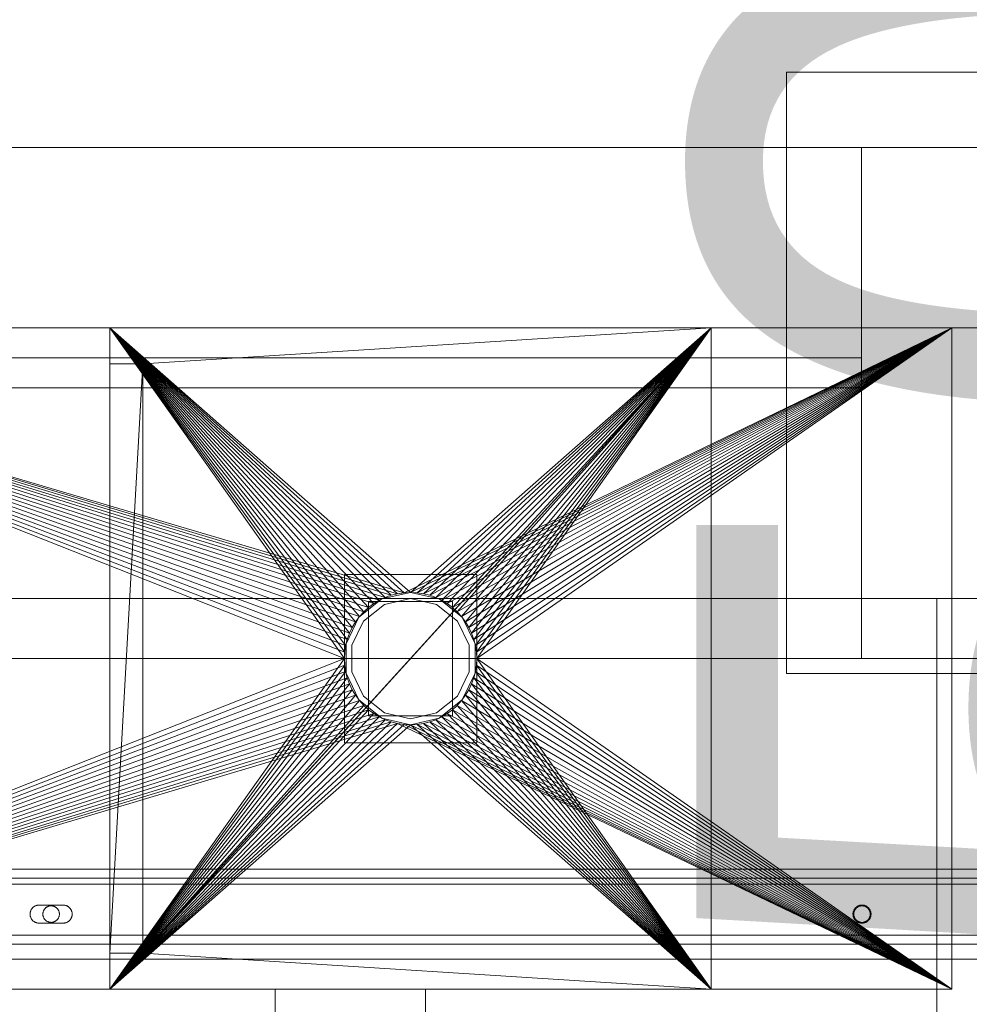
# Model space of a CAD drawing. Header units: millimetres. Extents: x -4738 to 65662, y -68080 to 6847.
# Tile 692 of 1056: x 25520 to 25836, y -17795 to -17468. Entities that reach past the tile are written whole.
import ezdxf

# ---------------------------------------------------------------- set-up
doc = ezdxf.new("R2010")
doc.units = ezdxf.units.MM
for name, color, linetype, lineweight in [('COTAS_P', 1, 'Continuous', 0), ('superior_briquetadora', 7, 'Continuous', 0), ('superior_C05', 7, 'Continuous', 0)]:
    doc.layers.add(name, color=color, linetype=linetype, lineweight=lineweight)
doc.dimstyles.new('R19_100', dxfattribs={"dimtxt": 250, "dimasz": 150, "dimexe": 150, "dimexo": 80, "dimgap": 100, "dimtad": 1, "dimtih": 1, "dimtoh": 1, "dimdsep": 46, "dimcen": 0.09, "dimadec": 0, "dimazin": 0, "dimtfac": 1, "dimtdec": 4, "dimtofl": 0, "dimtmove": 0, "dimatfit": 3, "dimfxl": 1, "dimtolj": 1, "dimtzin": 0, "dimarcsym": 0})

# ---------------------------------------------------------------- blocks, each defined once
blk = doc.blocks.new('DIM_R30_33')
at = {"layer": 'COTAS_P'}
for p, q in [((24250.07, -17080), (24400.07, -17035)), ((26750.07, -17080), (26600.07, -17035)), ((24250.07, -17980), (24250.07, -17080)), ((24250.07, -17080), (26750.07, -17080)), ((24250.07, -17080), (24400.07, -17125)), ((26750.07, -17080), (26600.07, -17125)), ((26750.07, -17980), (26750.07, -17080))]:
    blk.add_line(p, q, dxfattribs=at)
blk.add_text('2500 P', height=250, dxfattribs=at).set_placement((25500.07, -16980))
blk = doc.blocks.new('DIM_R30_45')
at = {"layer": 'COTAS_P'}
for p, q in [((26095.07, -17655), (26050.07, -17805)), ((26795.07, -17655), (26095.07, -17655)), ((26095.07, -18305), (26095.07, -17655)), ((26095.07, -17655), (26140.07, -17805)), ((26095.07, -18305), (26050.07, -18155)), ((26095.07, -18305), (26140.07, -18155)), ((26795.07, -18305), (26095.07, -18305))]:
    blk.add_line(p, q, dxfattribs=at)
blk.add_text('650 P', height=250, rotation=90, dxfattribs=at).set_placement((25995.07, -17980))

msp = doc.modelspace()

# ---------------------------------------------------------------- linework, layer by layer
at = {"layer": 'superior_briquetadora'}
for p, q in [((25775.067, -17685), (25775.067, -17485)), ((25775.067, -17485), (25975.067, -17485)), ((23750.067, -17510), (25950.067, -17510)), ((23900.067, -17510), (25800.067, -17510)), ((25800.067, -17660), (25800.067, -17510)), ((25800.067, -17510), (25950.067, -17510)), ((23750.067, -17570), (25950.067, -17570)), ((23870.067, -17570), (25830.067, -17570)), ((25746.067, -17570), (24243.401, -17570)), ((25350.067, -17570), (25550.067, -17570)), ((25350.067, -17570), (25830.067, -17570)), ((25350.067, -17570), (25628.067, -17680)), ((25628.173, -17677.844), (25350.067, -17570)), ((25628.49, -17675.708), (25350.067, -17570)), ((25629.015, -17673.614), (25350.067, -17570)), ((25629.742, -17671.581), (25350.067, -17570)), ((25630.665, -17669.629), (25350.067, -17570)), ((25631.775, -17667.777), (25350.067, -17570)), ((25633.061, -17666.043), (25350.067, -17570)), ((25634.511, -17664.444), (25350.067, -17570)), ((25636.111, -17662.994), (25350.067, -17570)), ((25637.845, -17661.708), (25350.067, -17570)), ((25639.697, -17660.598), (25350.067, -17570)), ((25641.648, -17659.675), (25350.067, -17570)), ((25643.681, -17658.947), (25350.067, -17570)), ((25350.067, -17570), (25647.911, -17658.106)), ((25350.067, -17570), (25645.775, -17658.423)), ((25746.067, -17570), (25470.067, -17570)), ((25470.067, -17570), (25550.067, -17570)), ((25550.067, -17582), (25550.067, -17570)), ((25550.067, -17570), (25550.067, -17778)), ((25550.067, -17570), (25550.067, -17790)), ((25561.091, -17582), (25550.067, -17570)), ((25750.067, -17570), (25550.067, -17570)), ((25550.067, -17570), (25628.067, -17680)), ((25550.067, -17570), (25639.697, -17660.598)), ((25637.845, -17661.708), (25550.067, -17570)), ((25636.111, -17662.994), (25550.067, -17570)), ((25634.511, -17664.444), (25550.067, -17570)), ((25633.061, -17666.043), (25550.067, -17570)), ((25631.775, -17667.777), (25550.067, -17570)), ((25630.665, -17669.629), (25550.067, -17570)), ((25629.742, -17671.581), (25550.067, -17570)), ((25629.015, -17673.614), (25550.067, -17570)), ((25628.49, -17675.708), (25550.067, -17570)), ((25628.173, -17677.844), (25550.067, -17570)), ((25550.067, -17570), (25641.648, -17659.675)), ((25550.067, -17570), (25643.681, -17658.947)), ((25550.067, -17570), (25645.775, -17658.423)), ((25550.067, -17570), (25647.911, -17658.106)), ((25550.067, -17570), (25650.067, -17658)), ((25550.067, -17570), (25770.898, -17570)), ((25550.067, -17570), (25830.067, -17570)), ((25550.067, -17790), (25750.067, -17570)), ((25750.067, -17570), (25561.091, -17778)), ((25750.067, -17570), (25561.091, -17582)), ((25830.067, -17570), (25647.911, -17658.106)), ((25650.067, -17658), (25750.067, -17570)), ((25830.067, -17570), (25650.067, -17658)), ((25652.224, -17658.106), (25750.067, -17570)), ((25830.067, -17570), (25652.224, -17658.106)), ((25654.359, -17658.423), (25750.067, -17570)), ((25830.067, -17570), (25654.359, -17658.423)), ((25656.454, -17658.947), (25750.067, -17570)), ((25830.067, -17570), (25656.454, -17658.947)), ((25658.487, -17659.675), (25750.067, -17570)), ((25830.067, -17570), (25658.487, -17659.675)), ((25660.438, -17660.598), (25750.067, -17570)), ((25830.067, -17570), (25660.438, -17660.598)), ((25662.29, -17661.708), (25750.067, -17570)), ((25830.067, -17570), (25662.29, -17661.708)), ((25664.024, -17662.994), (25750.067, -17570)), ((25830.067, -17570), (25664.024, -17662.994)), ((25665.624, -17664.444), (25750.067, -17570)), ((25830.067, -17570), (25665.624, -17664.444)), ((25667.074, -17666.043), (25750.067, -17570)), ((25830.067, -17570), (25667.074, -17666.043)), ((25668.36, -17667.777), (25750.067, -17570)), ((25830.067, -17570), (25668.36, -17667.777)), ((25669.47, -17669.629), (25750.067, -17570)), ((25830.067, -17570), (25669.47, -17669.629)), ((25670.393, -17671.581), (25750.067, -17570)), ((25830.067, -17570), (25670.393, -17671.581)), ((25671.12, -17673.614), (25750.067, -17570)), ((25830.067, -17570), (25671.12, -17673.614)), ((25671.645, -17675.708), (25750.067, -17570)), ((25830.067, -17570), (25671.645, -17675.708)), ((25671.962, -17677.844), (25750.067, -17570)), ((25830.067, -17570), (25671.962, -17677.844)), ((25750.067, -17570), (25672.067, -17680)), ((25830.067, -17570), (25672.067, -17680)), ((25770.898, -17570), (25746.067, -17570)), ((25750.067, -17790), (25750.067, -17570)), ((25750.067, -17570), (25813.162, -17570)), ((25750.067, -17570), (25819.673, -17570)), ((25750.067, -17570), (25820.656, -17570)), ((25830.067, -17570), (25750.067, -17570)), ((25813.162, -17570), (25770.898, -17570)), ((25819.673, -17570), (25813.162, -17570)), ((25820.656, -17570), (25819.673, -17570)), ((25830.067, -17570), (25820.656, -17570)), ((25830.067, -17583.45), (25830.067, -17570)), ((25830.067, -17570), (25830.067, -17790)), ((23900.067, -17580), (25800.067, -17580)), ((25800.067, -17590), (25800.067, -17580)), ((25550.067, -17778), (25550.067, -17582)), ((25550.067, -17582), (25561.091, -17582)), ((25561.091, -17582), (25550.067, -17778)), ((25561.091, -17582), (25561.091, -17778)), ((25830.067, -17790), (25830.067, -17583.45)), ((23900.067, -17590), (25800.067, -17590)), ((25672.067, -17652), (25628.067, -17652)), ((25628.067, -17652), (25628.067, -17708)), ((25672.067, -17708), (25672.067, -17652)), ((25650.067, -17658), (25640.522, -17660.179)), ((25645.775, -17658.423), (25643.681, -17658.947)), ((25647.911, -17658.106), (25645.775, -17658.423)), ((25650.067, -17658), (25647.911, -17658.106)), ((25659.613, -17660.179), (25650.067, -17658)), ((25652.224, -17658.106), (25650.067, -17658)), ((25654.359, -17658.423), (25652.224, -17658.106)), ((25656.454, -17658.947), (25654.359, -17658.423)), ((23900.067, -17660), (25800.067, -17660)), ((25640.522, -17660.179), (25632.867, -17666.283)), ((25641.39, -17661.981), (25634.431, -17667.53)), ((25636.067, -17661), (25636.067, -17699)), ((25664.067, -17661), (25636.067, -17661)), ((25637.845, -17661.708), (25636.111, -17662.994)), ((25639.697, -17660.598), (25637.845, -17661.708)), ((25641.648, -17659.675), (25639.697, -17660.598)), ((25650.067, -17660), (25641.39, -17661.981)), ((25643.681, -17658.947), (25641.648, -17659.675)), ((25658.745, -17661.981), (25650.067, -17660)), ((25658.487, -17659.675), (25656.454, -17658.947)), ((25660.438, -17660.598), (25658.487, -17659.675)), ((25665.704, -17667.53), (25658.745, -17661.981)), ((25667.268, -17666.283), (25659.613, -17660.179)), ((25662.29, -17661.708), (25660.438, -17660.598)), ((25664.024, -17662.994), (25662.29, -17661.708)), ((25664.067, -17699), (25664.067, -17661)), ((25800.067, -17660), (25950.067, -17660)), ((25800.067, -17680), (25800.067, -17660)), ((25825.067, -18720.639), (25825.067, -17660)), ((25825.067, -17660), (25925.067, -17660)), ((25825.067, -18674.804), (25825.067, -17660)), ((25634.511, -17664.444), (25633.061, -17666.043)), ((25636.111, -17662.994), (25634.511, -17664.444)), ((25665.624, -17664.444), (25664.024, -17662.994)), ((25667.074, -17666.043), (25665.624, -17664.444)), ((25632.867, -17666.283), (25628.619, -17675.105)), ((25634.431, -17667.53), (25630.569, -17675.55)), ((25631.775, -17667.777), (25630.665, -17669.629)), ((25633.061, -17666.043), (25631.775, -17667.777)), ((25669.566, -17675.55), (25665.704, -17667.53)), ((25668.36, -17667.777), (25667.074, -17666.043)), ((25671.516, -17675.105), (25667.268, -17666.283)), ((25669.47, -17669.629), (25668.36, -17667.777)), ((25629.742, -17671.581), (25629.015, -17673.614)), ((25630.665, -17669.629), (25629.742, -17671.581)), ((25670.393, -17671.581), (25669.47, -17669.629)), ((25671.12, -17673.614), (25670.393, -17671.581)), ((25629.015, -17673.614), (25628.49, -17675.708)), ((25628.619, -17675.105), (25628.619, -17684.895)), ((25671.645, -17675.708), (25671.12, -17673.614)), ((25671.516, -17684.895), (25671.516, -17675.105)), ((25628.173, -17677.844), (25628.067, -17680)), ((25628.49, -17675.708), (25628.173, -17677.844)), ((25630.569, -17675.55), (25630.569, -17684.45)), ((25669.566, -17684.45), (25669.566, -17675.55)), ((25671.962, -17677.844), (25671.645, -17675.708)), ((25672.067, -17680), (25671.962, -17677.844)), ((25950.067, -17680), (23750.067, -17680)), ((24150.067, -17680), (25950.067, -17680)), ((24150.067, -17680), (25800.067, -17680)), ((25628.067, -17680), (25350.067, -17790)), ((25550.067, -17790), (25628.067, -17680)), ((25628.067, -17680), (25628.173, -17682.156)), ((25672.067, -17680), (25671.962, -17682.156)), ((25672.067, -17680), (25750.067, -17790)), ((25672.067, -17680), (25830.067, -17790)), ((25800.067, -17680), (25950.067, -17680)), ((25628.173, -17682.156), (25350.067, -17790)), ((25628.49, -17684.292), (25350.067, -17790)), ((25550.067, -17790), (25628.173, -17682.156)), ((25550.067, -17790), (25628.49, -17684.292)), ((25628.173, -17682.156), (25628.49, -17684.292)), ((25628.49, -17684.292), (25629.015, -17686.386)), ((25628.619, -17684.895), (25632.867, -17693.717)), ((25630.569, -17684.45), (25634.431, -17692.47)), ((25665.704, -17692.47), (25669.566, -17684.45)), ((25667.268, -17693.717), (25671.516, -17684.895)), ((25671.645, -17684.292), (25671.12, -17686.386)), ((25671.645, -17684.292), (25671.962, -17682.156)), ((25671.645, -17684.292), (25750.067, -17790)), ((25830.067, -17790), (25671.645, -17684.292)), ((25671.962, -17682.156), (25750.067, -17790)), ((25830.067, -17790), (25671.962, -17682.156)), ((25775.067, -17685), (25975.067, -17685)), ((25629.015, -17686.386), (25350.067, -17790)), ((25550.067, -17790), (25629.015, -17686.386)), ((25629.015, -17686.386), (25629.742, -17688.419)), ((25670.393, -17688.419), (25671.12, -17686.386)), ((25671.12, -17686.386), (25750.067, -17790)), ((25830.067, -17790), (25671.12, -17686.386)), ((25629.742, -17688.419), (25350.067, -17790)), ((25630.665, -17690.371), (25350.067, -17790)), ((25550.067, -17790), (25629.742, -17688.419)), ((25550.067, -17790), (25630.665, -17690.371)), ((25629.742, -17688.419), (25630.665, -17690.371)), ((25630.665, -17690.371), (25631.775, -17692.223)), ((25668.36, -17692.223), (25669.47, -17690.371)), ((25670.393, -17688.419), (25669.47, -17690.371)), ((25669.47, -17690.371), (25750.067, -17790)), ((25830.067, -17790), (25669.47, -17690.371)), ((25670.393, -17688.419), (25750.067, -17790)), ((25830.067, -17790), (25670.393, -17688.419)), ((25631.775, -17692.223), (25350.067, -17790)), ((25633.061, -17693.957), (25350.067, -17790)), ((25550.067, -17790), (25631.775, -17692.223)), ((25550.067, -17790), (25633.061, -17693.957)), ((25631.775, -17692.223), (25633.061, -17693.957)), ((25632.867, -17693.717), (25640.522, -17699.821)), ((25633.061, -17693.957), (25634.511, -17695.556)), ((25634.431, -17692.47), (25641.39, -17698.019)), ((25658.745, -17698.019), (25665.704, -17692.47)), ((25659.613, -17699.821), (25667.268, -17693.717)), ((25667.074, -17693.957), (25665.624, -17695.556)), ((25667.074, -17693.957), (25668.36, -17692.223)), ((25667.074, -17693.957), (25750.067, -17790)), ((25830.067, -17790), (25667.074, -17693.957)), ((25668.36, -17692.223), (25750.067, -17790)), ((25830.067, -17790), (25668.36, -17692.223)), ((25634.511, -17695.556), (25350.067, -17790)), ((25636.111, -17697.006), (25350.067, -17790)), ((25634.511, -17695.556), (25550.067, -17790)), ((25636.111, -17697.006), (25550.067, -17790)), ((25634.511, -17695.556), (25636.111, -17697.006)), ((25636.111, -17697.006), (25637.845, -17698.292)), ((25641.39, -17698.019), (25650.067, -17700)), ((25650.067, -17700), (25658.745, -17698.019)), ((25664.024, -17697.006), (25662.29, -17698.292)), ((25664.024, -17697.006), (25665.624, -17695.556)), ((25664.024, -17697.006), (25750.067, -17790)), ((25664.024, -17697.006), (25830.067, -17790)), ((25665.624, -17695.556), (25750.067, -17790)), ((25830.067, -17790), (25665.624, -17695.556)), ((25637.845, -17698.292), (25350.067, -17790)), ((25639.697, -17699.402), (25350.067, -17790)), ((25641.648, -17700.325), (25350.067, -17790)), ((25643.681, -17701.053), (25350.067, -17790)), ((25637.845, -17698.292), (25550.067, -17790)), ((25639.697, -17699.402), (25550.067, -17790)), ((25641.648, -17700.325), (25550.067, -17790)), ((25643.681, -17701.053), (25550.067, -17790)), ((25636.067, -17699), (25664.067, -17699)), ((25637.845, -17698.292), (25639.697, -17699.402)), ((25639.697, -17699.402), (25641.648, -17700.325)), ((25640.522, -17699.821), (25650.067, -17702)), ((25641.648, -17700.325), (25643.681, -17701.053)), ((25643.681, -17701.053), (25645.775, -17701.577)), ((25650.067, -17702), (25659.613, -17699.821)), ((25654.359, -17701.577), (25656.454, -17701.053)), ((25656.454, -17701.053), (25658.487, -17700.325)), ((25656.454, -17701.053), (25750.067, -17790)), ((25656.454, -17701.053), (25830.067, -17790)), ((25658.487, -17700.325), (25660.438, -17699.402)), ((25658.487, -17700.325), (25750.067, -17790)), ((25658.487, -17700.325), (25830.067, -17790)), ((25662.29, -17698.292), (25660.438, -17699.402)), ((25660.438, -17699.402), (25750.067, -17790)), ((25660.438, -17699.402), (25830.067, -17790)), ((25662.29, -17698.292), (25750.067, -17790)), ((25662.29, -17698.292), (25830.067, -17790)), ((25645.775, -17701.577), (25350.067, -17790)), ((25645.775, -17701.577), (25550.067, -17790)), ((25647.911, -17701.894), (25550.067, -17790)), ((25650.067, -17702), (25550.067, -17790)), ((25645.775, -17701.577), (25647.911, -17701.894)), ((25645.775, -17701.577), (25830.067, -17790)), ((25647.911, -17701.894), (25650.067, -17702)), ((25647.911, -17701.894), (25830.067, -17790)), ((25650.067, -17702), (25652.224, -17701.894)), ((25650.067, -17702), (25750.067, -17790)), ((25650.067, -17702), (25830.067, -17790)), ((25652.224, -17701.894), (25654.359, -17701.577)), ((25652.224, -17701.894), (25750.067, -17790)), ((25652.224, -17701.894), (25830.067, -17790)), ((25654.359, -17701.577), (25750.067, -17790)), ((25654.359, -17701.577), (25830.067, -17790)), ((25628.067, -17708), (25672.067, -17708)), ((25550.067, -17778), (25550.067, -17790)), ((25561.091, -17778), (25550.067, -17790)), ((25561.091, -17778), (25550.067, -17778)), ((25750.067, -17790), (25561.091, -17778)), ((25830.067, -17790), (23870.067, -17790)), ((25350.067, -17790), (25550.067, -17790)), ((25830.067, -17790), (25350.067, -17790)), ((25456.734, -17790), (25746.067, -17790)), ((25470.067, -17790), (25746.067, -17790)), ((25550.067, -17790), (25470.067, -17790)), ((25550.067, -17790), (25750.067, -17790)), ((25550.067, -17790), (25770.898, -17790)), ((25830.067, -17790), (25550.067, -17790)), ((25605.067, -17790), (25607.543, -17790)), ((25605.067, -17790), (25605.067, -17802)), ((25607.543, -17790), (25614.48, -17790)), ((25614.48, -17790), (25624.504, -17790)), ((25624.504, -17790), (25635.631, -17790)), ((25635.631, -17790), (25645.655, -17790)), ((25645.655, -17790), (25652.592, -17790)), ((25652.592, -17790), (25655.067, -17790)), ((25655.067, -17790), (25655.067, -17802)), ((25746.067, -17790), (25770.898, -17790)), ((25750.067, -17790), (25813.162, -17790)), ((25819.673, -17790), (25750.067, -17790)), ((25820.656, -17790), (25750.067, -17790)), ((25830.067, -17790), (25750.067, -17790)), ((25770.898, -17790), (25813.162, -17790)), ((25813.162, -17790), (25819.673, -17790)), ((25819.673, -17790), (25820.656, -17790)), ((25820.656, -17790), (25830.067, -17790))]:
    msp.add_line(p, q, dxfattribs=at)
at = {"layer": 'superior_C05'}
for p, q in [((24310.067, -17750), (26690.067, -17750)), ((24310.067, -17753), (26690.067, -17753)), ((24300.067, -17755), (26700.067, -17755)), ((24310.067, -17755), (26690.067, -17755)), ((25500.567, -17755), (26099.817, -17755)), ((25523.969, -17763.5), (25523.898, -17763.631)), ((25524.047, -17763.372), (25523.969, -17763.5)), ((25524.132, -17763.249), (25524.047, -17763.372)), ((25524.222, -17763.13), (25524.132, -17763.249)), ((25524.318, -17763.015), (25524.222, -17763.13)), ((25524.42, -17762.905), (25524.318, -17763.015)), ((25524.527, -17762.801), (25524.42, -17762.905)), ((25524.639, -17762.702), (25524.527, -17762.801)), ((25524.756, -17762.609), (25524.639, -17762.702)), ((25524.878, -17762.521), (25524.756, -17762.609)), ((25525.003, -17762.44), (25524.878, -17762.521)), ((25525.133, -17762.365), (25525.003, -17762.44)), ((25525.266, -17762.297), (25525.133, -17762.365)), ((25525.402, -17762.236), (25525.266, -17762.297)), ((25525.541, -17762.181), (25525.402, -17762.236)), ((25525.683, -17762.133), (25525.541, -17762.181)), ((25525.827, -17762.093), (25525.683, -17762.133)), ((25525.973, -17762.059), (25525.827, -17762.093)), ((25526.12, -17762.034), (25525.973, -17762.059)), ((25526.269, -17762.015), (25526.12, -17762.034)), ((25526.418, -17762.004), (25526.269, -17762.015)), ((25526.567, -17762), (25526.418, -17762.004)), ((25526.567, -17762), (25534.567, -17762)), ((25528.221, -17763.566), (25528.152, -17763.685)), ((25528.295, -17763.451), (25528.221, -17763.566)), ((25528.375, -17763.34), (25528.295, -17763.451)), ((25528.461, -17763.232), (25528.375, -17763.34)), ((25528.552, -17763.13), (25528.461, -17763.232)), ((25528.647, -17763.031), (25528.552, -17763.13)), ((25528.748, -17762.938), (25528.647, -17763.031)), ((25528.853, -17762.85), (25528.748, -17762.938)), ((25528.962, -17762.767), (25528.853, -17762.85)), ((25529.075, -17762.69), (25528.962, -17762.767)), ((25529.192, -17762.618), (25529.075, -17762.69)), ((25529.313, -17762.553), (25529.192, -17762.618)), ((25529.436, -17762.493), (25529.313, -17762.553)), ((25529.563, -17762.44), (25529.436, -17762.493)), ((25529.692, -17762.393), (25529.563, -17762.44)), ((25529.823, -17762.353), (25529.692, -17762.393)), ((25529.956, -17762.319), (25529.823, -17762.353)), ((25530.09, -17762.292), (25529.956, -17762.319)), ((25530.226, -17762.271), (25530.09, -17762.292)), ((25530.362, -17762.258), (25530.226, -17762.271)), ((25530.499, -17762.251), (25530.362, -17762.258)), ((25530.636, -17762.251), (25530.499, -17762.251)), ((25530.773, -17762.258), (25530.636, -17762.251)), ((25530.909, -17762.271), (25530.773, -17762.258)), ((25531.045, -17762.292), (25530.909, -17762.271)), ((25531.179, -17762.319), (25531.045, -17762.292)), ((25531.312, -17762.353), (25531.179, -17762.319)), ((25531.443, -17762.393), (25531.312, -17762.353)), ((25531.572, -17762.44), (25531.443, -17762.393)), ((25531.699, -17762.493), (25531.572, -17762.44)), ((25531.822, -17762.553), (25531.699, -17762.493)), ((25531.942, -17762.618), (25531.822, -17762.553)), ((25532.059, -17762.69), (25531.942, -17762.618)), ((25532.173, -17762.767), (25532.059, -17762.69)), ((25532.282, -17762.85), (25532.173, -17762.767)), ((25532.387, -17762.938), (25532.282, -17762.85)), ((25532.488, -17763.031), (25532.387, -17762.938)), ((25532.583, -17763.13), (25532.488, -17763.031)), ((25532.674, -17763.232), (25532.583, -17763.13)), ((25532.76, -17763.34), (25532.674, -17763.232)), ((25532.84, -17763.451), (25532.76, -17763.34)), ((25532.914, -17763.566), (25532.84, -17763.451)), ((25532.983, -17763.685), (25532.914, -17763.566)), ((25534.567, -17762), (25534.715, -17762.004)), ((25534.862, -17762.014), (25534.715, -17762.004)), ((25535.008, -17762.032), (25534.862, -17762.014)), ((25535.153, -17762.058), (25535.008, -17762.032)), ((25535.296, -17762.09), (25535.153, -17762.058)), ((25535.438, -17762.129), (25535.296, -17762.09)), ((25535.578, -17762.175), (25535.438, -17762.129)), ((25535.716, -17762.228), (25535.578, -17762.175)), ((25535.85, -17762.288), (25535.716, -17762.228)), ((25535.982, -17762.354), (25535.85, -17762.288)), ((25536.11, -17762.427), (25535.982, -17762.354)), ((25536.234, -17762.506), (25536.11, -17762.427)), ((25536.355, -17762.59), (25536.234, -17762.506)), ((25536.471, -17762.681), (25536.355, -17762.59)), ((25536.582, -17762.777), (25536.471, -17762.681)), ((25536.689, -17762.879), (25536.582, -17762.777)), ((25536.79, -17762.985), (25536.689, -17762.879)), ((25536.887, -17763.097), (25536.79, -17762.985)), ((25536.977, -17763.213), (25536.887, -17763.097)), ((25537.062, -17763.333), (25536.977, -17763.213)), ((25537.141, -17763.458), (25537.062, -17763.333)), ((25537.213, -17763.586), (25537.141, -17763.458)), ((25537.279, -17763.717), (25537.213, -17763.586)), ((25797.558, -17763.565), (25797.49, -17763.698)), ((25797.633, -17763.436), (25797.558, -17763.565)), ((25797.714, -17763.31), (25797.633, -17763.436)), ((25797.801, -17763.189), (25797.714, -17763.31)), ((25797.846, -17763.566), (25797.777, -17763.685)), ((25797.894, -17763.072), (25797.801, -17763.189)), ((25797.92, -17763.451), (25797.846, -17763.566)), ((25797.993, -17762.959), (25797.894, -17763.072)), ((25798, -17763.34), (25797.92, -17763.451)), ((25798.098, -17762.852), (25797.993, -17762.959)), ((25798.086, -17763.232), (25798, -17763.34)), ((25798.177, -17763.13), (25798.086, -17763.232)), ((25798.207, -17762.751), (25798.098, -17762.852)), ((25798.272, -17763.031), (25798.177, -17763.13)), ((25798.322, -17762.655), (25798.207, -17762.751)), ((25798.373, -17762.938), (25798.272, -17763.031)), ((25798.441, -17762.564), (25798.322, -17762.655)), ((25798.478, -17762.85), (25798.373, -17762.938)), ((25798.565, -17762.48), (25798.441, -17762.564)), ((25798.587, -17762.767), (25798.478, -17762.85)), ((25798.692, -17762.402), (25798.565, -17762.48)), ((25798.7, -17762.69), (25798.587, -17762.767)), ((25798.824, -17762.33), (25798.692, -17762.402)), ((25798.817, -17762.618), (25798.7, -17762.69)), ((25798.938, -17762.553), (25798.817, -17762.618)), ((25798.959, -17762.265), (25798.824, -17762.33)), ((25799.061, -17762.493), (25798.938, -17762.553)), ((25799.096, -17762.207), (25798.959, -17762.265)), ((25799.188, -17762.44), (25799.061, -17762.493)), ((25799.237, -17762.156), (25799.096, -17762.207)), ((25799.317, -17762.393), (25799.188, -17762.44)), ((25799.38, -17762.112), (25799.237, -17762.156)), ((25799.448, -17762.353), (25799.317, -17762.393)), ((25799.525, -17762.075), (25799.38, -17762.112)), ((25799.581, -17762.319), (25799.448, -17762.353)), ((25799.672, -17762.046), (25799.525, -17762.075)), ((25799.715, -17762.292), (25799.581, -17762.319)), ((25799.819, -17762.023), (25799.672, -17762.046)), ((25799.851, -17762.271), (25799.715, -17762.292)), ((25799.968, -17762.008), (25799.819, -17762.023)), ((25799.987, -17762.258), (25799.851, -17762.271)), ((25800.118, -17762.001), (25799.968, -17762.008)), ((25800.124, -17762.251), (25799.987, -17762.258)), ((25800.267, -17762.001), (25800.118, -17762.001)), ((25800.261, -17762.251), (25800.124, -17762.251)), ((25800.398, -17762.258), (25800.261, -17762.251)), ((25800.417, -17762.008), (25800.267, -17762.001)), ((25800.534, -17762.271), (25800.398, -17762.258)), ((25800.566, -17762.023), (25800.417, -17762.008)), ((25800.67, -17762.292), (25800.534, -17762.271)), ((25800.713, -17762.046), (25800.566, -17762.023)), ((25800.804, -17762.319), (25800.67, -17762.292)), ((25800.86, -17762.075), (25800.713, -17762.046)), ((25800.937, -17762.353), (25800.804, -17762.319)), ((25801.005, -17762.112), (25800.86, -17762.075)), ((25801.068, -17762.393), (25800.937, -17762.353)), ((25801.148, -17762.156), (25801.005, -17762.112)), ((25801.197, -17762.44), (25801.068, -17762.393)), ((25801.289, -17762.207), (25801.148, -17762.156)), ((25801.324, -17762.493), (25801.197, -17762.44)), ((25801.426, -17762.265), (25801.289, -17762.207)), ((25801.447, -17762.553), (25801.324, -17762.493)), ((25801.561, -17762.33), (25801.426, -17762.265)), ((25801.567, -17762.618), (25801.447, -17762.553)), ((25801.692, -17762.402), (25801.561, -17762.33)), ((25801.684, -17762.69), (25801.567, -17762.618)), ((25801.798, -17762.767), (25801.684, -17762.69)), ((25801.82, -17762.48), (25801.692, -17762.402)), ((25801.907, -17762.85), (25801.798, -17762.767)), ((25801.944, -17762.564), (25801.82, -17762.48)), ((25802.012, -17762.938), (25801.907, -17762.85)), ((25802.063, -17762.655), (25801.944, -17762.564)), ((25802.113, -17763.031), (25802.012, -17762.938)), ((25802.178, -17762.751), (25802.063, -17762.655)), ((25802.208, -17763.13), (25802.113, -17763.031)), ((25802.287, -17762.852), (25802.178, -17762.751)), ((25802.299, -17763.232), (25802.208, -17763.13)), ((25802.392, -17762.959), (25802.287, -17762.852)), ((25802.385, -17763.34), (25802.299, -17763.232)), ((25802.465, -17763.451), (25802.385, -17763.34)), ((25802.491, -17763.072), (25802.392, -17762.959)), ((25802.539, -17763.566), (25802.465, -17763.451)), ((25802.584, -17763.189), (25802.491, -17763.072)), ((25802.608, -17763.685), (25802.539, -17763.566)), ((25802.671, -17763.31), (25802.584, -17763.189)), ((25802.752, -17763.436), (25802.671, -17763.31)), ((25802.827, -17763.565), (25802.752, -17763.436)), ((25802.895, -17763.698), (25802.827, -17763.565)), ((25523.576, -17764.776), (25523.568, -17764.925)), ((25523.568, -17764.925), (25523.568, -17765.075)), ((25523.568, -17765.075), (25523.576, -17765.224)), ((25523.591, -17764.627), (25523.576, -17764.776)), ((25523.576, -17765.224), (25523.591, -17765.373)), ((25523.613, -17764.479), (25523.591, -17764.627)), ((25523.591, -17765.373), (25523.613, -17765.521)), ((25523.643, -17764.332), (25523.613, -17764.479)), ((25523.613, -17765.521), (25523.643, -17765.668)), ((25523.68, -17764.187), (25523.643, -17764.332)), ((25523.643, -17765.668), (25523.68, -17765.813)), ((25523.724, -17764.045), (25523.68, -17764.187)), ((25523.68, -17765.813), (25523.724, -17765.955)), ((25523.775, -17763.904), (25523.724, -17764.045)), ((25523.724, -17765.955), (25523.775, -17766.096)), ((25523.833, -17763.766), (25523.775, -17763.904)), ((25523.775, -17766.096), (25523.833, -17766.234)), ((25523.898, -17763.631), (25523.833, -17763.766)), ((25523.833, -17766.234), (25523.898, -17766.369)), ((25523.898, -17766.369), (25523.969, -17766.5)), ((25523.969, -17766.5), (25524.047, -17766.628)), ((25524.047, -17766.628), (25524.132, -17766.751)), ((25524.132, -17766.751), (25524.222, -17766.87)), ((25524.222, -17766.87), (25524.318, -17766.985)), ((25527.821, -17764.863), (25527.817, -17765)), ((25527.817, -17765), (25527.821, -17765.137)), ((25527.831, -17764.726), (25527.821, -17764.863)), ((25527.821, -17765.137), (25527.831, -17765.274)), ((25527.848, -17764.59), (25527.831, -17764.726)), ((25527.831, -17765.274), (25527.848, -17765.41)), ((25527.872, -17764.455), (25527.848, -17764.59)), ((25527.848, -17765.41), (25527.872, -17765.545)), ((25527.903, -17764.321), (25527.872, -17764.455)), ((25527.872, -17765.545), (25527.903, -17765.679)), ((25527.94, -17764.189), (25527.903, -17764.321)), ((25527.903, -17765.679), (25527.94, -17765.811)), ((25527.983, -17764.059), (25527.94, -17764.189)), ((25527.94, -17765.811), (25527.983, -17765.941)), ((25528.033, -17763.932), (25527.983, -17764.059)), ((25527.983, -17765.941), (25528.033, -17766.068)), ((25528.09, -17763.807), (25528.033, -17763.932)), ((25528.033, -17766.068), (25528.09, -17766.193)), ((25528.152, -17763.685), (25528.09, -17763.807)), ((25528.09, -17766.193), (25528.152, -17766.315)), ((25528.152, -17766.315), (25528.221, -17766.434)), ((25528.221, -17766.434), (25528.295, -17766.549)), ((25528.295, -17766.549), (25528.375, -17766.66)), ((25528.375, -17766.66), (25528.461, -17766.768)), ((25528.461, -17766.768), (25528.552, -17766.87)), ((25528.552, -17766.87), (25528.647, -17766.969)), ((25532.488, -17766.969), (25532.583, -17766.87)), ((25532.583, -17766.87), (25532.674, -17766.768)), ((25532.674, -17766.768), (25532.76, -17766.66)), ((25532.76, -17766.66), (25532.84, -17766.549)), ((25532.84, -17766.549), (25532.914, -17766.434)), ((25532.914, -17766.434), (25532.983, -17766.315)), ((25533.045, -17763.807), (25532.983, -17763.685)), ((25532.983, -17766.315), (25533.045, -17766.193)), ((25533.102, -17763.932), (25533.045, -17763.807)), ((25533.045, -17766.193), (25533.102, -17766.068)), ((25533.152, -17764.059), (25533.102, -17763.932)), ((25533.102, -17766.068), (25533.152, -17765.941)), ((25533.195, -17764.189), (25533.152, -17764.059)), ((25533.152, -17765.941), (25533.195, -17765.811)), ((25533.232, -17764.321), (25533.195, -17764.189)), ((25533.195, -17765.811), (25533.232, -17765.679)), ((25533.263, -17764.455), (25533.232, -17764.321)), ((25533.232, -17765.679), (25533.263, -17765.545)), ((25533.287, -17764.59), (25533.263, -17764.455)), ((25533.263, -17765.545), (25533.287, -17765.41)), ((25533.304, -17764.726), (25533.287, -17764.59)), ((25533.287, -17765.41), (25533.304, -17765.274)), ((25533.314, -17764.863), (25533.304, -17764.726)), ((25533.304, -17765.274), (25533.314, -17765.137)), ((25533.317, -17765), (25533.314, -17764.863)), ((25533.317, -17765), (25533.314, -17765.137)), ((25536.887, -17766.903), (25536.977, -17766.787)), ((25536.977, -17766.787), (25537.062, -17766.667)), ((25537.062, -17766.667), (25537.141, -17766.542)), ((25537.141, -17766.542), (25537.213, -17766.414)), ((25537.213, -17766.414), (25537.279, -17766.283)), ((25537.339, -17763.852), (25537.279, -17763.717)), ((25537.279, -17766.283), (25537.339, -17766.148)), ((25537.392, -17763.989), (25537.339, -17763.852)), ((25537.339, -17766.148), (25537.392, -17766.011)), ((25537.438, -17764.129), (25537.392, -17763.989)), ((25537.392, -17766.011), (25537.438, -17765.871)), ((25537.478, -17764.271), (25537.438, -17764.129)), ((25537.438, -17765.871), (25537.478, -17765.729)), ((25537.51, -17764.415), (25537.478, -17764.271)), ((25537.478, -17765.729), (25537.51, -17765.585)), ((25537.535, -17764.56), (25537.51, -17764.415)), ((25537.51, -17765.585), (25537.535, -17765.44)), ((25537.553, -17764.706), (25537.535, -17764.56)), ((25537.535, -17765.44), (25537.553, -17765.294)), ((25537.564, -17764.853), (25537.553, -17764.706)), ((25537.553, -17765.294), (25537.564, -17765.147)), ((25537.567, -17765), (25537.564, -17764.853)), ((25537.567, -17765), (25537.564, -17765.147)), ((25797.196, -17764.85), (25797.192, -17765)), ((25797.192, -17765), (25797.196, -17765.15)), ((25797.207, -17764.701), (25797.196, -17764.85)), ((25797.196, -17765.15), (25797.207, -17765.299)), ((25797.226, -17764.553), (25797.207, -17764.701)), ((25797.207, -17765.299), (25797.226, -17765.447)), ((25797.252, -17764.406), (25797.226, -17764.553)), ((25797.226, -17765.447), (25797.252, -17765.594)), ((25797.285, -17764.26), (25797.252, -17764.406)), ((25797.252, -17765.594), (25797.285, -17765.74)), ((25797.326, -17764.116), (25797.285, -17764.26)), ((25797.285, -17765.74), (25797.326, -17765.884)), ((25797.373, -17763.974), (25797.326, -17764.116)), ((25797.326, -17765.884), (25797.373, -17766.026)), ((25797.428, -17763.835), (25797.373, -17763.974)), ((25797.373, -17766.026), (25797.428, -17766.165)), ((25797.49, -17763.698), (25797.428, -17763.835)), ((25797.428, -17766.165), (25797.49, -17766.302)), ((25797.446, -17764.863), (25797.442, -17765)), ((25797.442, -17765), (25797.446, -17765.137)), ((25797.456, -17764.726), (25797.446, -17764.863)), ((25797.446, -17765.137), (25797.456, -17765.274)), ((25797.473, -17764.59), (25797.456, -17764.726)), ((25797.456, -17765.274), (25797.473, -17765.41)), ((25797.497, -17764.455), (25797.473, -17764.59)), ((25797.473, -17765.41), (25797.497, -17765.545)), ((25797.49, -17766.302), (25797.558, -17766.435)), ((25797.528, -17764.321), (25797.497, -17764.455)), ((25797.497, -17765.545), (25797.528, -17765.679)), ((25797.565, -17764.189), (25797.528, -17764.321)), ((25797.528, -17765.679), (25797.565, -17765.811)), ((25797.558, -17766.435), (25797.633, -17766.564)), ((25797.608, -17764.059), (25797.565, -17764.189)), ((25797.565, -17765.811), (25797.608, -17765.941)), ((25797.658, -17763.932), (25797.608, -17764.059)), ((25797.608, -17765.941), (25797.658, -17766.068)), ((25797.633, -17766.564), (25797.714, -17766.69)), ((25797.715, -17763.807), (25797.658, -17763.932)), ((25797.658, -17766.068), (25797.715, -17766.193)), ((25797.714, -17766.69), (25797.801, -17766.811)), ((25797.777, -17763.685), (25797.715, -17763.807)), ((25797.715, -17766.193), (25797.777, -17766.315)), ((25797.777, -17766.315), (25797.846, -17766.434)), ((25797.801, -17766.811), (25797.894, -17766.928)), ((25797.846, -17766.434), (25797.92, -17766.549)), ((25797.92, -17766.549), (25798, -17766.66)), ((25798, -17766.66), (25798.086, -17766.768)), ((25798.086, -17766.768), (25798.177, -17766.87)), ((25798.177, -17766.87), (25798.272, -17766.969)), ((25802.113, -17766.969), (25802.208, -17766.87)), ((25802.208, -17766.87), (25802.299, -17766.768)), ((25802.299, -17766.768), (25802.385, -17766.66)), ((25802.385, -17766.66), (25802.465, -17766.549)), ((25802.465, -17766.549), (25802.539, -17766.434)), ((25802.491, -17766.928), (25802.584, -17766.811)), ((25802.539, -17766.434), (25802.608, -17766.315)), ((25802.584, -17766.811), (25802.671, -17766.69)), ((25802.67, -17763.807), (25802.608, -17763.685)), ((25802.608, -17766.315), (25802.67, -17766.193)), ((25802.727, -17763.932), (25802.67, -17763.807)), ((25802.67, -17766.193), (25802.727, -17766.068)), ((25802.671, -17766.69), (25802.752, -17766.564)), ((25802.777, -17764.059), (25802.727, -17763.932)), ((25802.727, -17766.068), (25802.777, -17765.941)), ((25802.752, -17766.564), (25802.827, -17766.435)), ((25802.82, -17764.189), (25802.777, -17764.059)), ((25802.777, -17765.941), (25802.82, -17765.811)), ((25802.857, -17764.321), (25802.82, -17764.189)), ((25802.82, -17765.811), (25802.857, -17765.679)), ((25802.827, -17766.435), (25802.895, -17766.302)), ((25802.888, -17764.455), (25802.857, -17764.321)), ((25802.857, -17765.679), (25802.888, -17765.545)), ((25802.912, -17764.59), (25802.888, -17764.455)), ((25802.888, -17765.545), (25802.912, -17765.41)), ((25802.957, -17763.835), (25802.895, -17763.698)), ((25802.895, -17766.302), (25802.957, -17766.165)), ((25802.929, -17764.726), (25802.912, -17764.59)), ((25802.912, -17765.41), (25802.929, -17765.274)), ((25802.939, -17764.863), (25802.929, -17764.726)), ((25802.929, -17765.274), (25802.939, -17765.137)), ((25802.942, -17765), (25802.939, -17764.863)), ((25802.942, -17765), (25802.939, -17765.137)), ((25803.012, -17763.974), (25802.957, -17763.835)), ((25802.957, -17766.165), (25803.012, -17766.026)), ((25803.059, -17764.116), (25803.012, -17763.974)), ((25803.012, -17766.026), (25803.059, -17765.884)), ((25803.1, -17764.26), (25803.059, -17764.116)), ((25803.059, -17765.884), (25803.1, -17765.74)), ((25803.133, -17764.406), (25803.1, -17764.26)), ((25803.1, -17765.74), (25803.133, -17765.594)), ((25803.159, -17764.553), (25803.133, -17764.406)), ((25803.133, -17765.594), (25803.159, -17765.447)), ((25803.178, -17764.701), (25803.159, -17764.553)), ((25803.159, -17765.447), (25803.178, -17765.299)), ((25803.189, -17764.85), (25803.178, -17764.701)), ((25803.178, -17765.299), (25803.189, -17765.15)), ((25803.192, -17765), (25803.189, -17764.85)), ((25803.192, -17765), (25803.189, -17765.15)), ((25524.318, -17766.985), (25524.42, -17767.095)), ((25524.42, -17767.095), (25524.527, -17767.199)), ((25524.527, -17767.199), (25524.639, -17767.298)), ((25524.639, -17767.298), (25524.756, -17767.391)), ((25524.756, -17767.391), (25524.878, -17767.479)), ((25524.878, -17767.479), (25525.003, -17767.56)), ((25525.003, -17767.56), (25525.133, -17767.635)), ((25525.133, -17767.635), (25525.266, -17767.703)), ((25525.266, -17767.703), (25525.402, -17767.764)), ((25525.402, -17767.764), (25525.541, -17767.819)), ((25525.541, -17767.819), (25525.683, -17767.867)), ((25525.683, -17767.867), (25525.827, -17767.907)), ((25525.827, -17767.907), (25525.973, -17767.941)), ((25525.973, -17767.941), (25526.12, -17767.966)), ((25526.12, -17767.966), (25526.269, -17767.985)), ((25526.269, -17767.985), (25526.418, -17767.996)), ((25526.418, -17767.996), (25526.567, -17768)), ((25526.567, -17768), (25534.567, -17768)), ((25528.647, -17766.969), (25528.748, -17767.062)), ((25528.748, -17767.062), (25528.853, -17767.15)), ((25528.853, -17767.15), (25528.962, -17767.233)), ((25528.962, -17767.233), (25529.075, -17767.31)), ((25529.075, -17767.31), (25529.192, -17767.382)), ((25529.192, -17767.382), (25529.313, -17767.447)), ((25529.313, -17767.447), (25529.436, -17767.507)), ((25529.436, -17767.507), (25529.563, -17767.56)), ((25529.563, -17767.56), (25529.692, -17767.607)), ((25529.692, -17767.607), (25529.823, -17767.647)), ((25529.823, -17767.647), (25529.956, -17767.681)), ((25529.956, -17767.681), (25530.09, -17767.708)), ((25530.09, -17767.708), (25530.226, -17767.729)), ((25530.226, -17767.729), (25530.362, -17767.742)), ((25530.362, -17767.742), (25530.499, -17767.749)), ((25530.499, -17767.749), (25530.636, -17767.749)), ((25530.636, -17767.749), (25530.773, -17767.742)), ((25530.773, -17767.742), (25530.909, -17767.729)), ((25530.909, -17767.729), (25531.045, -17767.708)), ((25531.045, -17767.708), (25531.179, -17767.681)), ((25531.179, -17767.681), (25531.312, -17767.647)), ((25531.312, -17767.647), (25531.443, -17767.607)), ((25531.443, -17767.607), (25531.572, -17767.56)), ((25531.572, -17767.56), (25531.699, -17767.507)), ((25531.699, -17767.507), (25531.822, -17767.447)), ((25531.822, -17767.447), (25531.942, -17767.382)), ((25531.942, -17767.382), (25532.059, -17767.31)), ((25532.059, -17767.31), (25532.173, -17767.233)), ((25532.173, -17767.233), (25532.282, -17767.15)), ((25532.282, -17767.15), (25532.387, -17767.062)), ((25532.387, -17767.062), (25532.488, -17766.969)), ((25534.567, -17768), (25534.715, -17767.996)), ((25534.715, -17767.996), (25534.862, -17767.986)), ((25534.862, -17767.986), (25535.008, -17767.968)), ((25535.008, -17767.968), (25535.153, -17767.942)), ((25535.153, -17767.942), (25535.296, -17767.91)), ((25535.296, -17767.91), (25535.438, -17767.871)), ((25535.438, -17767.871), (25535.578, -17767.825)), ((25535.578, -17767.825), (25535.716, -17767.772)), ((25535.716, -17767.772), (25535.85, -17767.712)), ((25535.85, -17767.712), (25535.982, -17767.646)), ((25535.982, -17767.646), (25536.11, -17767.573)), ((25536.11, -17767.573), (25536.234, -17767.494)), ((25536.234, -17767.494), (25536.355, -17767.41)), ((25536.355, -17767.41), (25536.471, -17767.319)), ((25536.471, -17767.319), (25536.582, -17767.223)), ((25536.582, -17767.223), (25536.689, -17767.121)), ((25536.689, -17767.121), (25536.79, -17767.015)), ((25536.79, -17767.015), (25536.887, -17766.903)), ((25797.894, -17766.928), (25797.993, -17767.041)), ((25797.993, -17767.041), (25798.098, -17767.148)), ((25798.098, -17767.148), (25798.207, -17767.249)), ((25798.207, -17767.249), (25798.322, -17767.345)), ((25798.272, -17766.969), (25798.373, -17767.062)), ((25798.322, -17767.345), (25798.441, -17767.436)), ((25798.373, -17767.062), (25798.478, -17767.15)), ((25798.441, -17767.436), (25798.565, -17767.52)), ((25798.478, -17767.15), (25798.587, -17767.233)), ((25798.565, -17767.52), (25798.692, -17767.598)), ((25798.587, -17767.233), (25798.7, -17767.31)), ((25798.692, -17767.598), (25798.824, -17767.67)), ((25798.7, -17767.31), (25798.817, -17767.382)), ((25798.817, -17767.382), (25798.938, -17767.447)), ((25798.824, -17767.67), (25798.959, -17767.735)), ((25798.938, -17767.447), (25799.061, -17767.507)), ((25798.959, -17767.735), (25799.096, -17767.793)), ((25799.061, -17767.507), (25799.188, -17767.56)), ((25799.096, -17767.793), (25799.237, -17767.844)), ((25799.188, -17767.56), (25799.317, -17767.607)), ((25799.237, -17767.844), (25799.38, -17767.888)), ((25799.317, -17767.607), (25799.448, -17767.647)), ((25799.38, -17767.888), (25799.525, -17767.925)), ((25799.448, -17767.647), (25799.581, -17767.681)), ((25799.525, -17767.925), (25799.672, -17767.954)), ((25799.581, -17767.681), (25799.715, -17767.708)), ((25799.672, -17767.954), (25799.819, -17767.977)), ((25799.715, -17767.708), (25799.851, -17767.729)), ((25799.819, -17767.977), (25799.968, -17767.992)), ((25799.851, -17767.729), (25799.987, -17767.742)), ((25799.968, -17767.992), (25800.118, -17767.999)), ((25799.987, -17767.742), (25800.124, -17767.749)), ((25800.118, -17767.999), (25800.267, -17767.999)), ((25800.124, -17767.749), (25800.261, -17767.749)), ((25800.261, -17767.749), (25800.398, -17767.742)), ((25800.267, -17767.999), (25800.417, -17767.992)), ((25800.398, -17767.742), (25800.534, -17767.729)), ((25800.417, -17767.992), (25800.566, -17767.977)), ((25800.534, -17767.729), (25800.67, -17767.708)), ((25800.566, -17767.977), (25800.713, -17767.954)), ((25800.67, -17767.708), (25800.804, -17767.681)), ((25800.713, -17767.954), (25800.86, -17767.925)), ((25800.804, -17767.681), (25800.937, -17767.647)), ((25800.86, -17767.925), (25801.005, -17767.888)), ((25800.937, -17767.647), (25801.068, -17767.607)), ((25801.005, -17767.888), (25801.148, -17767.844)), ((25801.068, -17767.607), (25801.197, -17767.56)), ((25801.148, -17767.844), (25801.289, -17767.793)), ((25801.197, -17767.56), (25801.324, -17767.507)), ((25801.289, -17767.793), (25801.426, -17767.735)), ((25801.324, -17767.507), (25801.447, -17767.447)), ((25801.426, -17767.735), (25801.561, -17767.67)), ((25801.447, -17767.447), (25801.567, -17767.382)), ((25801.561, -17767.67), (25801.692, -17767.598)), ((25801.567, -17767.382), (25801.684, -17767.31)), ((25801.684, -17767.31), (25801.798, -17767.233)), ((25801.692, -17767.598), (25801.82, -17767.52)), ((25801.798, -17767.233), (25801.907, -17767.15)), ((25801.82, -17767.52), (25801.944, -17767.436)), ((25801.907, -17767.15), (25802.012, -17767.062)), ((25801.944, -17767.436), (25802.063, -17767.345)), ((25802.012, -17767.062), (25802.113, -17766.969)), ((25802.063, -17767.345), (25802.178, -17767.249)), ((25802.178, -17767.249), (25802.287, -17767.148)), ((25802.287, -17767.148), (25802.392, -17767.041)), ((25802.392, -17767.041), (25802.491, -17766.928)), ((24310.067, -17772), (26690.067, -17772)), ((24310.067, -17775), (26690.067, -17775)), ((24250.067, -17780), (26750.067, -17780))]:
    msp.add_line(p, q, dxfattribs=at)

# ---------------------------------------------------------------- dimensions: what is measured, and where the dimension line sits
at = {"layer": 'COTAS_P'}
for p1, p2, distance, picture, middle in [((24250.067, -17980), (26750.067, -17980), 900, 'DIM_R30_33', (25500.067, -17080)), ((26795.067, -18305), (26795.067, -17655), 700, 'DIM_R30_45', (26095.067, -17980))]:
    dim = msp.add_aligned_dim(p1=p1, p2=p2, distance=distance, text='<> P', dimstyle='R19_100', dxfattribs=at)
    dim.commit()
    dim.dimension.update_dxf_attribs({"geometry": picture, "text_midpoint": middle})

doc.saveas('drawing.dxf')
